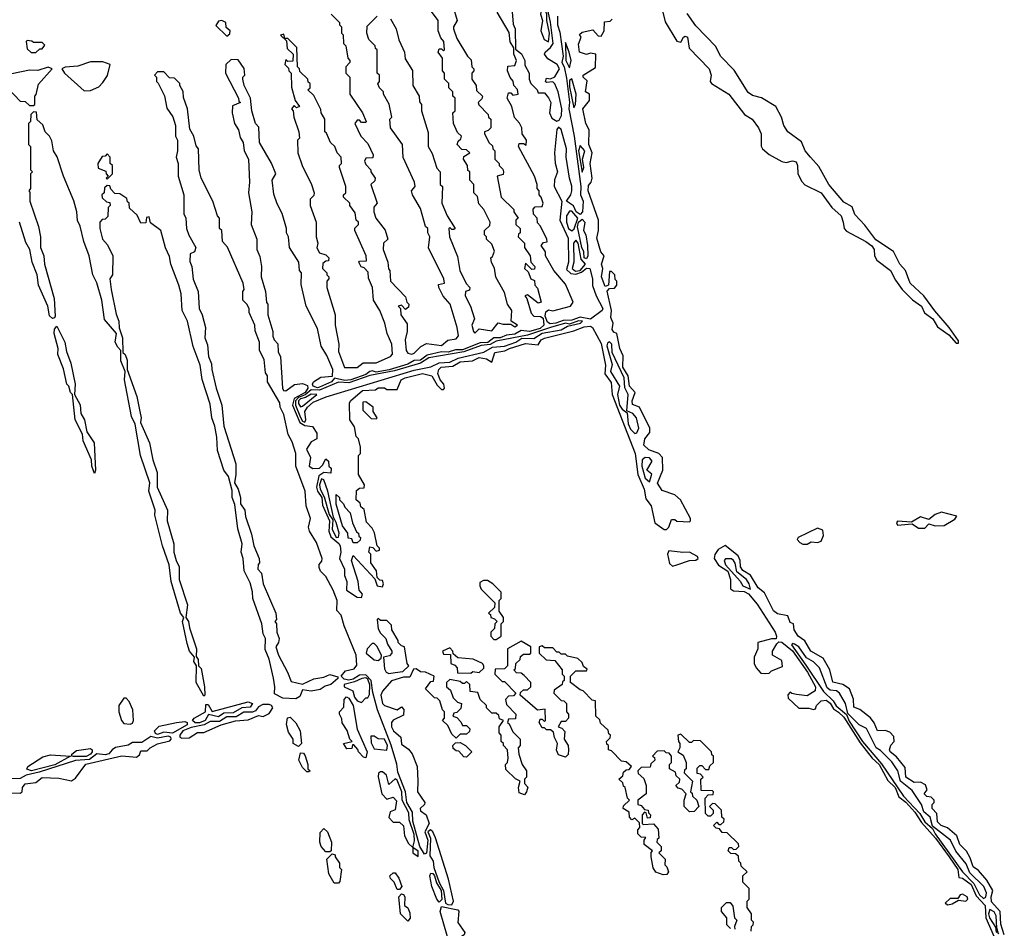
# Model space of a CAD drawing. Extents: x 2769579 to 2883812, y 684207 to 828660.
# Tile 322 of 505: x 2840899 to 2845583, y 747626 to 751949. Entities that reach past the tile are written whole.
import ezdxf

# ---------------------------------------------------------------- set-up
doc = ezdxf.new("R2010")
doc.units = 0

msp = doc.modelspace()

# ---------------------------------------------------------------- linework, layer by layer
at = {"layer": '0CON02XD'}
for points in [[(2842663, 751953), (2842690, 751905), (2842703, 751853), (2842721.7, 751811.7), (2842730, 751795), (2842733, 751763), (2842767, 751707), (2842770, 751635), (2842800, 751585), (2842801.7, 751558.3), (2842810, 751545), (2842810, 751515), (2842841.7, 751411.7), (2842842.5, 751345), (2842861.7, 751311.7), (2842883, 751243), (2842900, 751225), (2842900, 751165), (2842910, 751155), (2842907.5, 751075), (2842932.5, 751015), (2842970, 750955), (2842965, 750950), (2842955, 750950), (2842945, 750960), (2842940, 750955), (2842943.3, 750915), (2842981.7, 750821.7), (2842992.5, 750755), (2843023, 750693), (2843040, 750675), (2843038.3, 750661.7), (2843020, 750655), (2843017.5, 750635), (2843043.3, 750585), (2843062.5, 750525), (2843050, 750495), (2843057.5, 750465), (2843065, 750457.5), (2843085, 750477.5), (2843145, 750468.8), (2843175, 750506.7), (2843199.3, 750499.3), (2843235, 750500), (2843255, 750487.5), (2843266.7, 750495), (2843237.5, 750515), (2843240, 750565), (2843220, 750595), (2843205, 750650), (2843163.8, 750723.8), (2843157, 750767), (2843143, 750793), (2843140, 750815), (2843148.3, 750821.7), (2843157, 750847), (2843145, 750880), (2843120, 750905), (2843120, 750915), (2843110, 750925), (2843110, 750945), (2843135, 750970), (2843137.5, 750985), (2843107.5, 751045), (2843083, 751073), (2843077, 751107), (2843060, 751125), (2843060, 751165), (2843040, 751185), (2843040, 751225), (2843031.7, 751231.7), (2843030, 751255), (2843010, 751285), (2843011.7, 751298.3), (2843040, 751315), (2843025, 751330), (2843001.7, 751331.7), (2842980, 751355), (2842985, 751370), (2842998.3, 751381.7), (2843000, 751395), (2842981.7, 751411.7), (2842962.5, 751455), (2842960, 751505), (2842970, 751515), (2842970, 751575), (2842960, 751585), (2842960, 751605), (2842940, 751625), (2842940, 751645), (2842920, 751665), (2842920, 751695), (2842910, 751705), (2842910, 751765), (2842890, 751795), (2842895, 751810), (2842905, 751810), (2842915, 751800), (2842920, 751805), (2842917.5, 751845), (2842903, 751863), (2842890, 751895), (2842890, 751945), (2842835, 752020)], [(2843240, 752005), (2843247, 751927), (2843256.7, 751905), (2843258.3, 751808.3), (2843286.4, 751786.4), (2843302.5, 751755), (2843301.7, 751731.7), (2843322.5, 751695), (2843322.5, 751665), (2843330, 751645), (2843360, 751615), (2843365, 751600), (2843395, 751600), (2843415, 751577.5), (2843425.8, 751555), (2843420, 751505), (2843430.7, 751480.7), (2843455, 751466.7), (2843465, 751470), (2843477.3, 751492.7), (2843478.5, 751525), (2843461.1, 751605), (2843445, 751643.8), (2843435, 751653.3), (2843405, 751650), (2843400, 751655), (2843405, 751670), (2843425, 751667.5), (2843445, 751677.1), (2843467.8, 751715), (2843456.2, 751736.2), (2843411.9, 751761.9), (2843396, 751785), (2843398.8, 751795), (2843425, 751816.5), (2843436.2, 751835), (2843423.6, 751936.4), (2843402.4, 752037.6)], [(2842960, 752015), (2842980, 751945), (2842962.5, 751915), (2842962.5, 751905), (2842979.3, 751859.3), (2843030, 751775), (2843047, 751757), (2843050, 751725), (2843060, 751715), (2843060, 751705), (2843050, 751695), (2843050, 751665), (2843070, 751635), (2843071.7, 751611.7), (2843100, 751585), (2843098.3, 751571.7), (2843080, 751555), (2843083, 751543), (2843128.3, 751498.3), (2843130, 751485), (2843140, 751475), (2843140, 751435), (2843128.3, 751421.7), (2843110, 751415), (2843110, 751405), (2843133, 751363), (2843148.3, 751348.3), (2843150, 751335), (2843160, 751325), (2843160, 751285), (2843180, 751265), (2843180, 751255), (2843197, 751237), (2843200, 751225), (2843198.3, 751211.7), (2843170, 751205), (2843190, 751105), (2843250, 751045), (2843250, 751035), (2843270, 751005), (2843260, 750995), (2843260, 750975), (2843280, 750955), (2843280, 750935), (2843271.7, 750928.3), (2843270, 750915), (2843300, 750885), (2843300, 750865), (2843327.5, 750825), (2843330, 750795), (2843350, 750775), (2843348.3, 750761.7), (2843335, 750760), (2843305, 750790), (2843300, 750765), (2843318.3, 750748.3), (2843330, 750715), (2843348.3, 750708.3), (2843350, 750685), (2843361.7, 750671.7), (2843380, 750605), (2843365, 750600), (2843315, 750640), (2843302.5, 750635), (2843311.7, 750621.7), (2843331.7, 750551.7), (2843345, 750538.8), (2843376.7, 750536.7), (2843389.3, 750529.3), (2843392.7, 750495), (2843375, 750479.5), (2843325, 750464.7), (2843285, 750470), (2843255, 750452.3), (2843215, 750447.3), (2843185, 750434.7), (2843155, 750434.5), (2843126.5, 750413.5), (2843089.3, 750410.7), (2843005, 750378.6), (2842971.7, 750378.3), (2842937, 750367), (2842905, 750368), (2842837.3, 750352.7), (2842805, 750328.8), (2842775, 750327.1), (2842745, 750309.7), (2842656.7, 750283.3), (2842595, 750271.8), (2842575, 750278), (2842565, 750274.5), (2842545, 750260), (2842475, 750234.7), (2842445, 750232.4), (2842396.2, 750243.8), (2842382, 750225), (2842325, 750200.4), (2842315, 750197.3), (2842295.8, 750205), (2842291.2, 750215), (2842296.2, 750225), (2842331.5, 750248.5), (2842387, 750253), (2842388.8, 750285), (2842360.7, 750350.7), (2842332.5, 750395), (2842315, 750480), (2842262.5, 750585), (2842238.3, 750688.3), (2842240, 750745), (2842230, 750755), (2842227.5, 750795), (2842182.5, 750865), (2842177.5, 750915), (2842167.5, 750935), (2842167.5, 750955), (2842147, 751027), (2842123, 751073), (2842108.3, 751118.3), (2842100, 751185), (2842117.5, 751215), (2842096.1, 751266.1), (2842040, 751365), (2842037, 751437), (2842020, 751455), (2842002.5, 751515), (2841997.5, 751575), (2841967.5, 751635), (2841960, 751665), (2841960, 751675), (2841970, 751685), (2841967, 751717), (2841938.3, 751758.3), (2841905, 751760), (2841880, 751735), (2841877.5, 751695), (2841940, 751575), (2841941.7, 751561.7), (2841950, 751555), (2841911.7, 751538.3), (2841910, 751505), (2841920, 751455), (2841940, 751425), (2841948.3, 751388.3), (2841962.5, 751365), (2841967.5, 751325), (2841987.5, 751285), (2841992.5, 751175), (2841987.5, 751125), (2842002.5, 751035), (2842000, 750975), (2842027.5, 750905), (2842027.5, 750855), (2842041.7, 750821.7), (2842050, 750775), (2842047.5, 750725), (2842067.5, 750655), (2842073, 750603), (2842080, 750595), (2842080, 750545), (2842102.5, 750465), (2842103, 750443), (2842110, 750425), (2842127, 750407), (2842128.3, 750368.3), (2842140, 750345), (2842148.8, 750195), (2842154, 750184), (2842165, 750183.3), (2842206.6, 750213.4), (2842245, 750217.5), (2842268.1, 750208.1), (2842269.1, 750195), (2842257.2, 750175), (2842204.3, 750145.7), (2842197.5, 750115), (2842231.7, 750031.7), (2842255, 750017.3), (2842292.5, 750012.5), (2842311.7, 749981.7), (2842312.5, 749955), (2842285, 749940.9), (2842263.5, 749905), (2842282.7, 749865), (2842275.6, 749825), (2842293.2, 749813.2), (2842324.5, 749815.5), (2842340, 749830), (2842355, 749860), (2842368.3, 749848.3), (2842370, 749825), (2842380, 749815), (2842378.3, 749791.7), (2842345, 749793.8), (2842321.4, 749778.6), (2842311.5, 749725), (2842315.5, 749705), (2842336.4, 749675), (2842339.5, 749639.5), (2842372.5, 749565), (2842371.9, 749538.1), (2842370, 749515), (2842378.6, 749488.6), (2842417.2, 749457.2), (2842423.3, 749445), (2842426.8, 749415), (2842421.1, 749385), (2842443.5, 749335), (2842444.6, 749305), (2842455.4, 749275), (2842454.4, 749235), (2842505, 749200.8), (2842525, 749200)], [(2842380, 751975), (2842420, 751935), (2842420, 751925), (2842430, 751915), (2842430, 751885), (2842437, 751877), (2842440, 751835), (2842450, 751825), (2842460, 751765), (2842470, 751755), (2842470, 751745), (2842450, 751725), (2842450, 751695), (2842470, 751675), (2842470, 751595), (2842530, 751505), (2842547.5, 751465), (2842545, 751460), (2842525, 751460), (2842515, 751470), (2842505, 751470), (2842492.5, 751455), (2842522.5, 751395), (2842555, 751360), (2842580, 751305), (2842578.3, 751291.7), (2842545, 751290), (2842540, 751275), (2842545, 751260), (2842570, 751235), (2842570, 751225), (2842590, 751195), (2842588.3, 751181.7), (2842570, 751165), (2842600, 751075), (2842583, 751057), (2842583.3, 751035), (2842593.9, 751003.9), (2842637, 750947), (2842650, 750905), (2842630, 750885), (2842627.5, 750855), (2842650, 750795), (2842653, 750763), (2842660, 750755), (2842662.5, 750705), (2842735, 750630), (2842740, 750605), (2842750, 750595), (2842748.3, 750581.7), (2842735, 750570), (2842715, 750590), (2842700, 750585), (2842710, 750575), (2842712.5, 750545), (2842741.7, 750501.7), (2842742.5, 750465), (2842732.5, 750425), (2842737.5, 750375), (2842745, 750362.5), (2842765, 750357.5)], [(2843514.7, 751195), (2843499.3, 751295), (2843500.9, 751335), (2843475, 751426.7), (2843462.5, 751437.5), (2843453.6, 751426.4), (2843443.3, 751315), (2843446.4, 751266.4), (2843457.5, 751225), (2843442.7, 751187.3), (2843441.9, 751155), (2843477.5, 751085), (2843468.8, 750995), (2843508.8, 750908.8), (2843510, 750795), (2843500.8, 750760.8), (2843520.7, 750740.7), (2843545, 750738.7), (2843572.5, 750747.5), (2843595, 750766.5), (2843612, 750765), (2843624.1, 750715), (2843624.7, 750684.7), (2843641.5, 750635), (2843673.8, 750575), (2843669.4, 750565), (2843615, 750523.3), (2843565, 750533.4), (2843525, 750518.6), (2843485, 750518.2), (2843450, 750505), (2843422.1, 750502.1), (2843410.3, 750510.3), (2843398.3, 750538.3), (2843401.7, 750558.3), (2843415, 750567.5), (2843436.1, 750563.9), (2843520, 750585), (2843532.5, 750605), (2843495, 750690), (2843440, 750755), (2843400, 750825), (2843400, 750845), (2843380, 750875), (2843391.7, 750888.3), (2843408.3, 750891.7), (2843407.5, 750905), (2843377, 750967), (2843363, 750983), (2843360, 751005), (2843343, 751023), (2843342.5, 751047.5), (2843351.7, 751058.3), (2843385, 751060), (2843390, 751075), (2843380, 751105), (2843370, 751115), (2843370, 751135), (2843360, 751145), (2843360, 751165), (2843347.5, 751205), (2843272.5, 751345), (2843275, 751360), (2843295, 751360), (2843308.3, 751351.7), (2843310, 751375), (2843290, 751405), (2843287.5, 751435), (2843277, 751457), (2843253, 751483), (2843240, 751535), (2843217.5, 751575), (2843225, 751600), (2843235, 751600), (2843245, 751590), (2843270, 751595), (2843267, 751617), (2843250, 751635), (2843247, 751657), (2843233, 751673), (2843220, 751705), (2843221.7, 751728.3), (2843255, 751730), (2843262.5, 751755), (2843250, 751785), (2843250, 751815), (2843233, 751843), (2843227, 751887), (2843170, 751985)], [(2843415, 751843.3), (2843420, 751885), (2843406.2, 751945), (2843407.5, 751975), (2843395, 752004), (2843385, 752010), (2843377.3, 751975), (2843386, 751945), (2843378.9, 751895), (2843394.6, 751854.6), (2843415, 751843.3)], [(2843958.8, 751985), (2843969.3, 751939.3), (2844025, 751846.7), (2844045, 751842.5), (2844057.5, 751865), (2844065, 751870), (2844075.8, 751865.8), (2844083.9, 751813.9), (2844178.8, 751715), (2844188.8, 751685), (2844183.3, 751655), (2844190, 751645), (2844272.5, 751595), (2844347, 751497), (2844383.3, 751475), (2844413.3, 751435), (2844426.2, 751405), (2844427, 751347), (2844432.5, 751335), (2844465, 751307.5), (2844525, 751273.3), (2844545, 751268.8), (2844575, 751276.9), (2844592.9, 751272.9), (2844600, 751255), (2844601.2, 751215), (2844619.5, 751179.5), (2844635, 751163.8), (2844712.5, 751125), (2844762.5, 751055), (2844807.5, 751015), (2844816.2, 750985), (2844821.2, 750955), (2844832.7, 750942.7), (2844925, 750893.8), (2844952.7, 750872.7), (2844964, 750855), (2844966.2, 750825), (2844976.7, 750805), (2845042.5, 750755), (2845065, 750710), (2845097.5, 750665), (2845146.1, 750616.1), (2845190, 750585), (2845204.2, 750554.2), (2845243.3, 750525), (2845265, 750486.7), (2845319.2, 750449.2), (2845355, 750410), (2845365, 750410), (2845365, 750420), (2845321.2, 750485), (2845252.9, 750562.9), (2845201.2, 750635), (2845136.2, 750695), (2845113.8, 750755), (2845086.2, 750785), (2845055.8, 750845.8), (2844971.7, 750901.7), (2844920.5, 750970.5), (2844871.7, 751021.7), (2844859.1, 751059.1), (2844820.5, 751080.5), (2844748.8, 751165), (2844700.9, 751250.9), (2844662, 751295), (2844636, 751325), (2844617.8, 751367.8), (2844553.3, 751415), (2844533.8, 751445), (2844523.3, 751485), (2844496, 751536), (2844427.7, 751577.7), (2844385, 751587.5), (2844365, 751602.5), (2844298.3, 751708.3), (2844233.8, 751775), (2844210.5, 751820.5), (2844115, 751920), (2844075, 751977.5)], [(2841885, 751870), (2841898.3, 751881.7), (2841900, 751895), (2841881.7, 751911.7), (2841880, 751935), (2841860, 751945), (2841845, 751942.5), (2841831.7, 751921.7), (2841885, 751870)], [(2842525, 749200), (2842530, 749215), (2842514.2, 749235), (2842508.8, 749275), (2842476.7, 749375), (2842485, 749400), (2842588.3, 749288.3), (2842600, 749255), (2842625, 749250), (2842630, 749265), (2842625, 749280), (2842611.7, 749281.7), (2842600, 749295), (2842597, 749327), (2842570, 749365), (2842570, 749405), (2842560, 749415), (2842565, 749440), (2842578.3, 749438.3), (2842595, 749420), (2842610, 749425), (2842610, 749435), (2842600, 749445), (2842587, 749507), (2842575, 749530), (2842548.3, 749558.3), (2842538.3, 749618.3), (2842521.7, 749631.7), (2842518.3, 749648.3), (2842500, 749665), (2842501.7, 749708.3), (2842515, 749720), (2842538.3, 749721.7), (2842540, 749735), (2842510, 749785), (2842510, 749875), (2842520, 749885), (2842520, 749915), (2842510, 749955), (2842500, 749965), (2842491.7, 750011.7), (2842470, 750045), (2842467.5, 750125), (2842472.5, 750135), (2842530, 750185), (2842591.7, 750188.3), (2842605, 750197.5), (2842635, 750197.5), (2842645, 750190), (2842695, 750190), (2842713.3, 750235), (2842732.5, 750245), (2842815, 750265.7), (2842860, 750255), (2842885, 750210), (2842905, 750190), (2842915, 750190), (2842920, 750195), (2842917.5, 750215), (2842900, 750235), (2842887.5, 750265), (2842892.5, 750285), (2842903.3, 750295), (2842959.2, 750300.8), (2842995, 750320.8), (2843053.6, 750326.4), (2843085, 750341.2), (2843120, 750335), (2843145, 750320), (2843160, 750365), (2843207.5, 750372.5), (2843228.8, 750385), (2843305, 750408.6), (2843365, 750402.5), (2843380, 750425), (2843395, 750433.8), (2843535, 750468), (2843585, 750486.9), (2843615, 750490), (2843623.3, 750485), (2843665, 750407.5), (2843685.8, 750305), (2843683.3, 750263.3), (2843713, 750223), (2843717.1, 750165), (2843827.1, 749885), (2843840, 749785), (2843869.4, 749715), (2843878.3, 749668.3), (2843903.3, 749635), (2843920, 749555), (2843965, 749522.5), (2843976.1, 749523.9), (2843987.5, 749535), (2844000, 749570), (2844015, 749570), (2844025, 749562.5), (2844085, 749560), (2844090, 749565), (2844090, 749575), (2844042.5, 749665), (2844015, 749687.5), (2843955, 749708.8), (2843933.5, 749743.5), (2843958, 749805), (2843956.7, 749865), (2843940, 749885), (2843891.7, 749901.7), (2843868.8, 749925), (2843873.8, 749955), (2843896.7, 749985), (2843896.7, 750005), (2843847.5, 750105), (2843815, 750117.5), (2843812.5, 750135), (2843827.5, 750175), (2843800.8, 750205), (2843793.1, 750255), (2843767.8, 750295), (2843769.3, 750349.3), (2843753.6, 750383.6), (2843740, 750455), (2843725, 750462.5), (2843717.5, 750475), (2843722.5, 750505), (2843711.7, 750531.7), (2843713.8, 750565), (2843693.3, 750656.7), (2843705, 750670), (2843728.3, 750671.7), (2843740, 750685), (2843740, 750705), (2843732.5, 750712.5), (2843730, 750735), (2843715, 750750), (2843705, 750750), (2843700, 750685), (2843685, 750680), (2843667.5, 750725), (2843672.5, 750765), (2843667.5, 750785), (2843680, 750825), (2843663.8, 750845), (2843645, 750910), (2843653.3, 750945), (2843652.5, 750995), (2843603.8, 751135), (2843605, 751160), (2843617.5, 751175), (2843622.5, 751195), (2843613.3, 751265), (2843622.5, 751315), (2843606.7, 751355), (2843607.5, 751425), (2843592.5, 751455), (2843577.5, 751525), (2843610, 751565), (2843610, 751595), (2843590, 751605), (2843598.3, 751658.3), (2843580, 751675), (2843580, 751685), (2843638.3, 751721.7), (2843640, 751785), (2843615, 751790), (2843595, 751782.5), (2843562.5, 751795), (2843557, 751833), (2843570, 751865), (2843561.7, 751878.3), (2843575, 751890), (2843625, 751900), (2843651.7, 751871.7), (2843665, 751870), (2843680, 751895), (2843681.7, 751938.3), (2843708.3, 751941.7), (2843718.3, 751951.7)], [(2842765, 750357.5), (2842775, 750362.5), (2842806.7, 750393.3), (2842835, 750407.5), (2842905, 750398.8), (2842935, 750423.3), (2842975, 750430), (2842986.2, 750445), (2842980, 750485), (2842946.7, 750595), (2842913.9, 750633.9), (2842892.5, 750675), (2842891.7, 750688.3), (2842920, 750695), (2842917.5, 750715), (2842843.6, 750863.6), (2842850, 750915), (2842840, 750935), (2842840, 750955), (2842830, 750965), (2842805, 751050), (2842767.5, 751115), (2842762.5, 751135), (2842780, 751155), (2842777.5, 751175), (2842723, 751293), (2842720, 751355), (2842662.5, 751435), (2842660, 751475), (2842670, 751485), (2842657, 751547), (2842630, 751595), (2842630, 751605), (2842610, 751625), (2842603, 751643), (2842610, 751655), (2842610, 751685), (2842600, 751695), (2842600, 751805), (2842591.7, 751811.7), (2842590, 751825), (2842560, 751855), (2842550, 751885), (2842551.7, 751918.3), (2842600, 751965)], [(2843458.2, 751965), (2843457.1, 751925), (2843468.9, 751888.9), (2843484.2, 751775), (2843478.9, 751745), (2843489.1, 751725), (2843499.9, 751669.9), (2843514.1, 751555.9), (2843510.9, 751525), (2843536.8, 751395), (2843569.1, 751155), (2843566.9, 751115), (2843579.1, 751085), (2843576, 751034), (2843565, 751022.2), (2843546.4, 751035), (2843533.6, 751063.6), (2843500, 751085), (2843521.4, 751115), (2843525.9, 751134.1), (2843526.5, 751156.5), (2843514.7, 751195)], [(2842443.6, 750293.6), (2842505, 750294.2), (2842533.6, 750316.4), (2842595, 750316), (2842663, 750347), (2842672.5, 750357.5), (2842670, 750405), (2842647.5, 750455), (2842636.7, 750505), (2842612.5, 750565), (2842582.5, 750615), (2842577.5, 750675), (2842558.3, 750718.3), (2842557, 750747), (2842538.3, 750768.3), (2842523.6, 750773.6), (2842512.5, 750795), (2842515, 750800), (2842548.3, 750801.7), (2842546.7, 750825), (2842492.5, 750945), (2842492.5, 750957.5), (2842510, 750975), (2842510, 750985), (2842500, 750995), (2842495, 751030), (2842470, 751065), (2842470, 751075), (2842440, 751105), (2842440, 751115), (2842450, 751125), (2842450, 751155), (2842420, 751245), (2842420, 751255), (2842430, 751265), (2842427.5, 751295), (2842410, 751315), (2842397.5, 751345), (2842377.5, 751365), (2842358.3, 751408.3), (2842350, 751415), (2842350, 751475), (2842332.5, 751505), (2842331.7, 751521.7), (2842298.3, 751588.3), (2842270, 751615), (2842280, 751625), (2842280, 751645), (2842271.7, 751651.7), (2842270, 751665), (2842231.7, 751701.7), (2842230, 751715), (2842220, 751725), (2842217, 751817), (2842175, 751860), (2842160, 751860), (2842155, 751880), (2842140, 751875), (2842168.3, 751848.3), (2842171.7, 751811.7), (2842200, 751785), (2842198.3, 751751.7), (2842175, 751750), (2842165, 751760), (2842160, 751735), (2842178.3, 751718.3), (2842180, 751705), (2842190, 751695), (2842191.7, 751628.3), (2842210, 751565), (2842230, 751535), (2842215, 751530), (2842205, 751540), (2842192.5, 751525), (2842200, 751515), (2842202.5, 751485), (2842227.5, 751415), (2842230, 751385), (2842220, 751375), (2842222.5, 751315), (2842242.5, 751255), (2842287.5, 751165), (2842300, 751125), (2842298.3, 751111.7), (2842280, 751095), (2842280, 751065), (2842310, 750985), (2842310, 750915), (2842317.5, 750885), (2842313, 750863), (2842325, 750840), (2842355, 750830), (2842370, 750815), (2842368.3, 750801.7), (2842355, 750800), (2842341.7, 750788.3), (2842340, 750765), (2842360, 750745), (2842360, 750735), (2842370, 750725), (2842370, 750715), (2842360, 750705), (2842360, 750675), (2842400, 750545), (2842400, 750495), (2842417.5, 750405), (2842415, 750370), (2842443.6, 750293.6)], [(2840975, 751792.5), (2840995, 751810), (2841005, 751810), (2841018.3, 751828.3), (2841005, 751840), (2840965, 751840), (2840957, 751847), (2840935, 751850), (2840930, 751845), (2840935, 751810), (2840953, 751793), (2840975, 751792.5)], [(2843515, 751720), (2843522, 751755), (2843513.8, 751795), (2843495, 751840), (2843497.5, 751755), (2843515, 751720)], [(2841205, 751610), (2841235, 751612.5), (2841275, 751630), (2841295, 751650), (2841317, 751683), (2841330, 751735), (2841295, 751748.6), (2841235, 751747.8), (2841175, 751726.9), (2841115, 751723.3), (2841100, 751715), (2841112.5, 751695), (2841205, 751610)], [(2840845, 751620), (2840901.7, 751561.7), (2840925, 751560), (2840945, 751540), (2840965, 751540), (2840970, 751545), (2840970, 751585), (2840977, 751593), (2840988.3, 751641.7), (2841052.5, 751715), (2841035, 751723.3), (2840985, 751707.5), (2840945, 751708.5), (2840815, 751681.4)], [(2844140, 748335), (2844150, 748345), (2844138.3, 748358.3), (2844121.7, 748361.7), (2844121.7, 748388.3), (2844135, 748400), (2844145, 748400), (2844161.7, 748381.7), (2844178.3, 748381.7), (2844181.7, 748398.3), (2844200, 748415), (2844200, 748445), (2844191.7, 748451.7), (2844190, 748465), (2844138.3, 748518.3), (2844105, 748520), (2844095, 748510), (2844085, 748510), (2844045, 748550), (2844030, 748545), (2844032.5, 748515), (2844040, 748505), (2844040, 748485), (2844030, 748465), (2844055, 748450), (2844070, 748415), (2844070, 748385), (2844061.7, 748378.3), (2844060, 748365), (2844100, 748325), (2844090, 748275), (2844098.3, 748268.3), (2844100, 748255), (2844120, 748235), (2844130, 748205), (2844108.3, 748181.7), (2844085, 748180), (2844060, 748205), (2844060, 748235), (2844070, 748265), (2844048.3, 748288.3), (2844031.7, 748291.7), (2844020, 748305), (2844038.3, 748321.7), (2844040, 748335), (2844021.7, 748351.7), (2844018.3, 748368.3), (2843990, 748385), (2843990, 748405), (2844000, 748415), (2844000, 748445), (2843988.3, 748458.3), (2843975, 748460), (2843965, 748470), (2843931.7, 748468.3), (2843910, 748445), (2843918.3, 748438.3), (2843920, 748425), (2843901.7, 748408.3), (2843898.3, 748391.7), (2843855, 748390), (2843840, 748375), (2843841.7, 748361.7), (2843868.3, 748338.3), (2843880, 748305), (2843880, 748265), (2843840, 748235), (2843840, 748215), (2843855, 748210), (2843871.7, 748191.7), (2843888.3, 748188.3), (2843890, 748175), (2843900, 748165), (2843898.3, 748151.7), (2843885, 748150), (2843880, 748175), (2843871.7, 748178.3), (2843860, 748165), (2843860, 748125), (2843865, 748120), (2843915, 748122.5), (2843937, 748097), (2843940, 748055), (2843931.7, 748048.3), (2843930, 748035), (2843950, 748015), (2843950, 747995), (2843940, 747985), (2843970, 747955), (2843968.3, 747928.3), (2843978.3, 747918.3), (2843986.2, 747895), (2843978.3, 747881.7), (2843960.7, 747880.7), (2843925, 747892.5), (2843913, 747913), (2843902.5, 747965), (2843903, 747987), (2843910, 747995), (2843870, 748025), (2843870, 748045), (2843878.3, 748058.3), (2843855, 748060), (2843840, 748075), (2843840, 748095), (2843850, 748105), (2843848.3, 748128.3), (2843825, 748150), (2843811.7, 748141.7), (2843800, 748155), (2843798.3, 748178.3), (2843770, 748195), (2843771.7, 748208.3), (2843800, 748235), (2843790, 748245), (2843780, 748295), (2843771.7, 748301.7), (2843768.3, 748318.3), (2843750, 748335), (2843768.3, 748351.7), (2843771.7, 748368.3), (2843785, 748380), (2843798.3, 748381.7), (2843810, 748395), (2843785, 748417.5), (2843761.7, 748421.7), (2843715, 748470), (2843700, 748475), (2843700, 748495), (2843691.7, 748501.7), (2843690, 748515), (2843708.3, 748531.7), (2843710, 748545), (2843701.7, 748551.7), (2843698.3, 748568.3), (2843661.7, 748601.7), (2843658.3, 748618.3), (2843640, 748635), (2843638.3, 748708.3), (2843621.7, 748711.7), (2843580, 748755), (2843565, 748760), (2843520, 748795), (2843520, 748825), (2843545, 748850), (2843595, 748850), (2843598.3, 748858.3), (2843581.7, 748871.7), (2843575, 748890), (2843555, 748910), (2843505, 748920), (2843495, 748930), (2843475, 748930), (2843465, 748940), (2843455, 748940), (2843435, 748960), (2843395, 748960), (2843385, 748970), (2843370, 748965), (2843370, 748935), (2843403, 748903), (2843445, 748900), (2843480, 748855), (2843480, 748835), (2843490, 748825), (2843490, 748805), (2843481.7, 748798.3), (2843480, 748785), (2843441.7, 748758.3), (2843440, 748745), (2843475, 748710), (2843488.3, 748708.3), (2843500, 748695), (2843500, 748655), (2843510, 748645), (2843510, 748625), (2843495, 748610), (2843475, 748610), (2843460, 748585), (2843478.3, 748578.3), (2843491.7, 748561.7), (2843490, 748525), (2843507.5, 748495), (2843510, 748475), (2843507.5, 748452.5), (2843495, 748440), (2843461.7, 748451.7), (2843452.5, 748472.5), (2843457.5, 748505), (2843443, 748533), (2843438.3, 748558.3), (2843425, 748570), (2843405, 748570), (2843395, 748580), (2843385, 748580), (2843370, 748605), (2843375, 748620), (2843385, 748620), (2843395, 748610), (2843400, 748615), (2843398.3, 748668.3), (2843363, 748663), (2843280, 748735), (2843281.7, 748748.3), (2843295, 748760), (2843315, 748760), (2843330, 748775), (2843330, 748795), (2843298.3, 748828.3), (2843285, 748840), (2843261.7, 748841.7), (2843250, 748855), (2843258.3, 748861.7), (2843260, 748885), (2843280, 748905), (2843281.7, 748918.3), (2843295, 748930), (2843325, 748930), (2843330, 748935), (2843330, 748965), (2843285, 748992.5), (2843220, 748955), (2843220, 748875), (2843205, 748860), (2843161.7, 748858.3), (2843160, 748835), (2843195, 748800), (2843205, 748800), (2843260, 748745), (2843248.3, 748731.7), (2843225, 748730), (2843210, 748715), (2843215, 748690), (2843260, 748645), (2843258.3, 748621.7), (2843225, 748620), (2843220, 748605), (2843228.3, 748598.3), (2843245, 748560), (2843280, 748525), (2843280, 748495), (2843270, 748485), (2843273.6, 748453.6), (2843290, 748405), (2843310, 748375), (2843310, 748345), (2843300, 748335), (2843300, 748315), (2843317, 748297), (2843310, 748275), (2843300, 748260), (2843275, 748270), (2843272.5, 748295), (2843280, 748325), (2843257, 748337), (2843211.7, 748381.7), (2843210, 748405), (2843220, 748415), (2843222.5, 748435), (2843220, 748475), (2843200, 748495), (2843200, 748505), (2843190, 748515), (2843190, 748545), (2843180, 748555), (2843180, 748585), (2843200, 748615), (2843181.7, 748621.7), (2843178.3, 748638.3), (2843165, 748650), (2843145, 748650), (2843131.7, 748661.7), (2843120, 748675), (2843120, 748685), (2843090, 748715), (2843078.3, 748748.3), (2843041.7, 748751.7), (2843040, 748785), (2843025, 748800), (2843015, 748790), (2843005, 748790), (2842995, 748800), (2842945, 748810), (2842930, 748795), (2842930, 748775), (2842948.3, 748758.3), (2842961.7, 748721.7), (2842981.7, 748701.7), (2843000, 748695), (2842998.3, 748671.7), (2842978.3, 748651.7), (2842965, 748650), (2842960, 748635), (2842978.3, 748628.3), (2842998.3, 748608.3), (2843005, 748590), (2843025, 748590), (2843040, 748575), (2843038.3, 748561.7), (2843025, 748550), (2842995, 748550), (2842975, 748530), (2842955, 748550), (2842935, 748590), (2842910, 748615), (2842920, 748625), (2842920, 748655), (2842910, 748665), (2842898.3, 748708.3), (2842885, 748720), (2842871.7, 748721.7), (2842830, 748765), (2842855, 748800), (2842868.3, 748801.7), (2842870, 748825), (2842830, 748845), (2842805, 748846.7), (2842785, 748860), (2842771.7, 748858.3), (2842755, 748820), (2842725, 748820), (2842667, 748803), (2842625, 748753.8), (2842617.1, 748735), (2842624.4, 748695), (2842634.4, 748685), (2842694.2, 748665.8), (2842715, 748680), (2842727, 748667), (2842725, 748640), (2842675, 748615.5), (2842668.2, 748605), (2842668, 748585), (2842677.5, 748565), (2842711.9, 748535), (2842715, 748501.2), (2842748.3, 748478.3), (2842766, 748456), (2842790, 748395), (2842792.7, 748327.3), (2842791.5, 748275), (2842826.2, 748225), (2842824.2, 748215), (2842804.3, 748195), (2842805.8, 748185), (2842832.9, 748165), (2842846.2, 748125), (2842826.9, 748085), (2842840.8, 748045), (2842835, 747983.3), (2842825, 747978), (2842801.8, 748015), (2842768.6, 748135), (2842767.8, 748177.8), (2842740.7, 748225), (2842734.6, 748275), (2842698.4, 748368.4), (2842693.5, 748406.5), (2842666.6, 748496.6), (2842600.5, 748665), (2842578.3, 748748.3), (2842571.6, 748805), (2842545, 748831.8), (2842515, 748830.6), (2842485, 748811.5), (2842465, 748806.4), (2842441.8, 748811.8), (2842427.5, 748825), (2842449.5, 748850.5), (2842490, 748860), (2842503, 748877), (2842500, 748925), (2842442.5, 749065), (2842427.5, 749115), (2842408.3, 749138.3), (2842410, 749185), (2842390, 749235), (2842355, 749300), (2842330, 749325), (2842323, 749343), (2842323, 749357), (2842337, 749373), (2842337.5, 749385), (2842310.7, 749460.7), (2842277.5, 749515), (2842272.5, 749535), (2842282.5, 749575), (2842262.5, 749635), (2842256.7, 749705), (2842212.5, 749825), (2842212.5, 749885), (2842195, 749940), (2842176.7, 749975), (2842155, 750070), (2842137.5, 750105), (2842136.4, 750126.4), (2842077.5, 750225), (2842077.5, 750255), (2842068.3, 750268.3), (2842061.7, 750331.7), (2842040, 750375), (2842040, 750415), (2842018.3, 750468.3), (2842017.5, 750495), (2841990, 750555), (2841990, 750575), (2841980, 750595), (2841960, 750615), (2841960, 750655), (2841967.5, 750665), (2841962.5, 750695), (2841887, 750867), (2841863, 750893), (2841860, 750945), (2841850, 750955), (2841850, 751005), (2841840, 751015), (2841817.5, 751085), (2841762.5, 751195), (2841752.5, 751235), (2841750, 751335), (2841738.3, 751348.3), (2841727.5, 751395), (2841708.3, 751428.3), (2841697.5, 751525), (2841678.3, 751578.3), (2841677, 751607), (2841660, 751635), (2841660, 751645), (2841635, 751670), (2841611.7, 751671.7), (2841585, 751700), (2841555, 751700), (2841540, 751685), (2841550, 751675), (2841550, 751655), (2841557, 751647), (2841587, 751587), (2841598.3, 751528.3), (2841627, 751487), (2841640, 751445), (2841640, 751395), (2841650, 751375), (2841650, 751325), (2841642.5, 751295), (2841652.5, 751265), (2841652.5, 751205), (2841680, 751115), (2841680, 751025), (2841690, 751005), (2841692.5, 750955), (2841703, 750923), (2841737.5, 750865), (2841730, 750845), (2841710, 750835), (2841708.3, 750798.3), (2841717.5, 750775), (2841723.6, 750713.6), (2841747.5, 750655), (2841753.3, 750575), (2841767.5, 750545), (2841782.5, 750485), (2841780, 750435), (2841791.7, 750401.7), (2841797, 750347), (2841811.7, 750311.7), (2841812.5, 750285), (2841833.3, 750195), (2841860, 750115), (2841870, 750015), (2841927.5, 749835), (2841927.5, 749785), (2841920, 749745), (2841937.5, 749715), (2841948.8, 749675), (2841950, 749645), (2841970, 749615), (2841973.3, 749585), (2842001.7, 749501.7), (2842013.3, 749445), (2842037.5, 749385), (2842040, 749365), (2842033.6, 749356.4), (2842032.5, 749335), (2842050, 749315), (2842057.5, 749265), (2842117.5, 749125), (2842120, 749095), (2842112.5, 749085), (2842120, 749075), (2842122.5, 749035), (2842132.5, 749005)], [(2843535, 751530), (2843542.5, 751545), (2843546.9, 751595), (2843525, 751667.5), (2843515, 751660), (2843515, 751630), (2843535, 751530)], [(2842132.5, 749005), (2842130, 748985), (2842117.5, 748965), (2842130, 748925), (2842173.3, 748845), (2842190, 748800), (2842245, 748787.5), (2842297.7, 748812.3), (2842345, 748821.2), (2842375, 748833.8), (2842411.7, 748821.7), (2842412.5, 748815), (2842379.2, 748785), (2842351.8, 748778.2), (2842327.6, 748762.4), (2842285, 748754.6), (2842245, 748760), (2842231.7, 748728.3), (2842212.3, 748717.7), (2842150.4, 748720.4), (2842111.7, 748741.7), (2842113.3, 748775), (2842106.1, 748816.1), (2842086.1, 748906.1), (2842067, 748953), (2842067.5, 749005), (2842057, 749027), (2842051.2, 749075), (2842007.5, 749195), (2842006.4, 749226.4), (2841995, 749270), (2841967, 749327), (2841962.5, 749385), (2841952.5, 749415), (2841956.7, 749455), (2841937, 749527), (2841921.7, 749641.7), (2841910, 749675), (2841909.3, 749709.3), (2841892.5, 749775), (2841870, 749805), (2841839.3, 749899.3), (2841837, 749963), (2841826.7, 750015), (2841813.3, 750055), (2841805, 750120), (2841767, 750237), (2841757.5, 750305), (2841723.6, 750393.6), (2841697.5, 750515), (2841672.5, 750565), (2841666.7, 750645), (2841656.7, 750685), (2841617.5, 750785), (2841611.7, 750821.7), (2841593, 750863), (2841570, 750945), (2841521.7, 750981.7), (2841515, 751010), (2841501.7, 751008.3), (2841498.3, 750981.7), (2841475, 750980), (2841458.3, 751018.3), (2841421.7, 751051.7), (2841420, 751075), (2841411.7, 751081.7), (2841408.3, 751098.3), (2841375, 751120), (2841351.7, 751121.7), (2841331.7, 751141.7), (2841328.3, 751158.3), (2841315, 751160), (2841301.7, 751148.3), (2841300, 751125), (2841290, 751115), (2841291.7, 751101.7), (2841311.7, 751081.7), (2841328.3, 751078.3), (2841330, 751065), (2841320, 751055), (2841318.3, 751011.7), (2841305, 751000), (2841291.7, 750998.3), (2841280, 750985), (2841280, 750955), (2841293.3, 750905), (2841317, 750877), (2841342.5, 750825), (2841340, 750735), (2841327.5, 750715), (2841333.3, 750665), (2841357, 750547), (2841370, 750515), (2841372.5, 750482.5), (2841387.5, 750435), (2841390, 750365), (2841400, 750355), (2841409.3, 750329.3), (2841410, 750285), (2841456.4, 750156.4), (2841470, 750085), (2841476.7, 750055), (2841473, 750033), (2841516.7, 749935), (2841532.5, 749855), (2841552.5, 749795), (2841552.5, 749725), (2841602.5, 749615), (2841600, 749565), (2841632.5, 749455), (2841632.5, 749415), (2841642.5, 749375), (2841657.5, 749345), (2841657.5, 749285), (2841697.5, 749165), (2841690, 749105), (2841702.5, 749085), (2841706.7, 749055), (2841740, 748955), (2841738.3, 748918.3), (2841747.5, 748905), (2841750, 748875), (2841761.7, 748861.7), (2841777.5, 748775), (2841780, 748735), (2841775, 748730), (2841738.8, 748795), (2841740, 748875), (2841727.5, 748895), (2841730, 748915), (2841706.7, 748945), (2841695, 748980), (2841673.8, 749085), (2841680, 749105), (2841663.8, 749125), (2841620, 749275), (2841610, 749355), (2841578.8, 749445), (2841541.7, 749591.7), (2841543.3, 749615), (2841513.8, 749705), (2841517.5, 749745), (2841473.3, 749875), (2841447.5, 750025), (2841430.8, 750060.8), (2841397.5, 750235), (2841400, 750275), (2841380, 750325), (2841380, 750375), (2841365, 750390), (2841353.3, 750415), (2841360, 750455), (2841303, 750523), (2841290, 750615), (2841266.4, 750696.4), (2841247.5, 750735), (2841230, 750825), (2841203.6, 750893.6), (2841187, 750967), (2841173, 750993), (2841170, 751035), (2841157, 751087), (2841107.5, 751205), (2841077, 751297), (2841060, 751325), (2841051.7, 751371.7), (2841040, 751395), (2841020, 751415), (2841008.3, 751448.3), (2840981.7, 751471.7), (2840978.3, 751508.3), (2840965, 751510), (2840951.7, 751498.3), (2840950, 751465), (2840940, 751455), (2840940, 751355), (2840950, 751345), (2840950, 751235), (2840960, 751225), (2840950, 751215), (2840950, 751145), (2840942.5, 751135), (2840947.5, 751127.5), (2840947.5, 751085), (2840987.5, 750965), (2840997.5, 750915), (2840997.5, 750865), (2841013.3, 750825), (2841017.5, 750785), (2841063, 750623), (2841068.3, 750538.3), (2841065, 750530), (2841055, 750527.5), (2841040.5, 750540.5), (2841032.5, 750585), (2840987.5, 750685), (2840982.5, 750735), (2840957.5, 750795), (2840947.5, 750855), (2840928.3, 750888.3), (2840897.5, 750985)], [(2843575, 751222.5), (2843583.3, 751245), (2843575.8, 751285), (2843587.8, 751325), (2843565, 751350), (2843556.9, 751325), (2843575, 751222.5)], [(2841315, 751190), (2841340, 751215), (2841340, 751255), (2841330, 751265), (2841330, 751295), (2841315, 751310), (2841305, 751300), (2841291.7, 751298.3), (2841270, 751265), (2841271.7, 751241.7), (2841308.3, 751228.3), (2841310, 751215), (2841320, 751205), (2841310, 751195), (2841315, 751190)], [(2843525, 750944.3), (2843536.8, 750953.2), (2843554.7, 751005), (2843525, 751037.5), (2843515, 751037.5), (2843501.1, 751015), (2843500, 750985), (2843509.4, 750955), (2843525, 750944.3)], [(2843595, 750811.4), (2843584.5, 750815), (2843583.6, 750845), (2843573.3, 750865), (2843552.9, 750962.9), (2843558, 750985), (2843575, 750999.4), (2843586.9, 750985), (2843581.9, 750945), (2843592.7, 750925), (2843600.4, 750875), (2843601.4, 750825), (2843595, 750811.4)], [(2843542.9, 750752.9), (2843565, 750754.7), (2843590, 750785), (2843569.6, 750809.6), (2843555.4, 750885), (2843545, 750900), (2843533.3, 750885), (2843534.5, 750795), (2843526.9, 750765), (2843542.9, 750752.9)], [(2841255, 749790), (2841242.5, 749825), (2841240, 749855), (2841200, 749945), (2841197, 749977), (2841162.5, 750045), (2841150, 750165), (2841140, 750175), (2841132.5, 750205), (2841123.3, 750215), (2841107, 750287), (2841080, 750355), (2841082.5, 750385), (2841063.3, 750455), (2841063.6, 750476.4), (2841075, 750490), (2841113.8, 750415), (2841120.7, 750370.7), (2841142.5, 750315), (2841162.5, 750215), (2841160, 750165), (2841186.4, 750116.4), (2841190, 750075), (2841206.7, 750045), (2841218.3, 749988.3), (2841252.5, 749935), (2841260, 749805), (2841255, 749790)], [(2842255, 750034.4), (2842259.4, 750045), (2842255.6, 750085), (2842268.1, 750105), (2842295, 750128.5), (2842356.7, 750155), (2842775, 750281.1), (2842855, 750296.7), (2842895, 750315.6), (2842945, 750320), (2842985, 750338.9), (2843107.1, 750367.1), (2843148.6, 750391.4), (2843205, 750395.6), (2843258.8, 750415), (2843287.3, 750432.7), (2843345, 750432.5), (2843385, 750456.7), (2843475, 750473.6), (2843505, 750490), (2843566.7, 750505), (2843576, 750515), (2843556.7, 750516.7), (2843515, 750500), (2843495, 750504.2), (2843425, 750484), (2843315, 750448.5), (2843165, 750418.5), (2843137.3, 750402.7), (2843095, 750398.9), (2843011.6, 750368.4), (2842845, 750339.2), (2842805, 750315.3), (2842681.3, 750278.7), (2842565, 750256.2), (2842465, 750221.3), (2842415, 750223.6), (2842325, 750186), (2842285, 750187.3), (2842256.3, 750163.7), (2842225, 750151.4), (2842211.4, 750135), (2842210.9, 750115), (2842235, 750056), (2842245, 750038), (2842255, 750034.4)], [(2843825, 749980), (2843835, 749983.3), (2843843.8, 750005), (2843832.9, 750055), (2843815.5, 750075.5), (2843787.5, 750087.5), (2843794.2, 750165), (2843777.8, 750197.8), (2843774.4, 750245), (2843718, 750365), (2843715.8, 750405), (2843704.2, 750415.8), (2843695, 750410), (2843692.7, 750397.3), (2843718.3, 750308.3), (2843710, 750275), (2843752, 750205), (2843742.2, 750165), (2843751.8, 750115), (2843765, 750095.6), (2843788.3, 750078.3), (2843794.4, 750025.6), (2843805, 750001.2), (2843825, 749980)], [(2842235, 750106.2), (2842245, 750110), (2842312.5, 750165), (2842285, 750167.8), (2842259.1, 750150.9), (2842234.4, 750145), (2842225.6, 750135), (2842225, 750122.5), (2842235, 750106.2)], [(2842595, 750050), (2842600, 750055), (2842580, 750085), (2842580, 750105), (2842545, 750130), (2842531.7, 750128.3), (2842531.7, 750091.7), (2842571.7, 750051.7), (2842595, 750050)], [(2843895, 749750), (2843906.4, 749786.4), (2843882.5, 749805), (2843907.7, 749847.7), (2843895, 749863.8), (2843874, 749866), (2843860, 749855), (2843858, 749825), (2843875, 749767.5), (2843895, 749750)], [(2842405, 749484.4), (2842415, 749486.7), (2842418.1, 749505), (2842405, 749556.7), (2842391.7, 749581.7), (2842365.5, 749705), (2842345, 749758.8), (2842335, 749764), (2842325.6, 749735), (2842328.2, 749715), (2842347.8, 749677.8), (2842371.8, 749595), (2842388.8, 749568.8), (2842385.8, 749525), (2842405, 749484.4)], [(2842505, 749460), (2842485, 749460), (2842478.3, 749478.3), (2842461.7, 749481.7), (2842460, 749505), (2842435, 749540), (2842404.2, 749644.2), (2842405, 749690), (2842420, 749675), (2842420, 749665), (2842440, 749645), (2842445, 749630), (2842471.7, 749601.7), (2842482.5, 749555), (2842501.7, 749511.7), (2842510, 749505), (2842511.7, 749491.7), (2842520, 749485), (2842518.3, 749471.7), (2842505, 749460)], [(2845205, 749530), (2845225, 749550), (2845255, 749540), (2845297.5, 749542.5), (2845348.3, 749571.7), (2845357, 749587), (2845285, 749606), (2845255, 749594), (2845225, 749570), (2845185, 749584), (2845141.7, 749558.3), (2845075, 749562.5), (2845070, 749555), (2845075, 749543.3), (2845145, 749550), (2845175, 749530), (2845205, 749530)], [(2844645, 749453.8), (2844665, 749463.8), (2844695, 749462), (2844712, 749468), (2844723.8, 749495), (2844719.2, 749519.2), (2844695, 749528.8), (2844602.5, 749485), (2844597.5, 749475), (2844611.2, 749461.2), (2844625, 749454), (2844645, 749453.8)], [(2845583.3, 747595), (2845566.9, 747645), (2845562.9, 747705), (2845522.4, 747752.4), (2845520.8, 747775), (2845528.8, 747805), (2845500, 747855), (2845460, 747900), (2845435, 747917.5), (2845420.7, 747960.7), (2845403, 747993), (2845372.5, 748025), (2845357.5, 748065), (2845313.3, 748103.3), (2845282.5, 748115), (2845265, 748132.5), (2845261.7, 748171.7), (2845240, 748195), (2845240, 748215), (2845250, 748225), (2845250, 748235), (2845235, 748250), (2845215, 748252.5), (2845202.5, 748265), (2845216.7, 748285), (2845208.8, 748308.8), (2845185, 748321.2), (2845155, 748318.8), (2845114.3, 748344.3), (2845111.2, 748391.2), (2845071.2, 748441.2), (2845040, 748465), (2845036.7, 748475), (2845043, 748497), (2845060, 748515), (2845058.3, 748538.3), (2845038.3, 748558.3), (2845017, 748567), (2844980, 748565), (2844963.8, 748603.8), (2844946.4, 748626.4), (2844896.1, 748666.1), (2844867.5, 748677.5), (2844866.4, 748716.4), (2844846.7, 748765), (2844815.8, 748785.8), (2844767.5, 748797.5), (2844753.8, 748855), (2844721.7, 748911.7), (2844662.5, 748945), (2844633.9, 748993.9), (2844602.5, 749015), (2844583.3, 749045), (2844580, 749075), (2844565, 749080), (2844553, 749113), (2844505, 749121.2), (2844485, 749136.2), (2844442.5, 749222.5), (2844412, 749245), (2844375.6, 749305.6), (2844338.7, 749328.7), (2844327.5, 749345), (2844326, 749375), (2844317.5, 749397.5), (2844255, 749447.5), (2844222.7, 749427.3), (2844205.7, 749404.3), (2844202.9, 749385), (2844223.8, 749353.8), (2844267.7, 749325), (2844280, 749285), (2844280.7, 749240.7), (2844295, 749232), (2844345, 749228.2), (2844366.3, 749216.3), (2844408.1, 749168.1), (2844492.9, 749035), (2844500, 749015), (2844497.5, 749002.5), (2844475, 749002.5), (2844410, 748985), (2844410, 748955), (2844392.5, 748915), (2844393.3, 748885), (2844402.5, 748865), (2844425, 748840), (2844445, 748837.5), (2844465, 748840), (2844475, 748850), (2844528.3, 748871.7), (2844525, 748900), (2844480, 748925), (2844480, 748945), (2844501.2, 748978.8), (2844510.7, 748989.3), (2844525, 748987.5), (2844575.2, 748945.2), (2844647.5, 748845), (2844685.7, 748774.3), (2844683.3, 748755), (2844645, 748732.5), (2844595, 748737.5), (2844572.5, 748742.5), (2844565, 748750), (2844553, 748737), (2844555, 748720), (2844605, 748672.5), (2844653.6, 748673.6), (2844675, 748667.5), (2844685, 748670), (2844690, 748685), (2844711.7, 748708.3), (2844735, 748711.4), (2844755, 748697.1), (2844770.3, 748670.3), (2844795, 748654.6), (2844819.6, 748629.6), (2844897.5, 748507.5), (2844955.4, 748435), (2844987.2, 748405), (2845029.3, 748329.3), (2845064.5, 748295), (2845081.2, 748251.2), (2845115, 748225.6), (2845158.1, 748178.1), (2845189.9, 748129.9), (2845255.2, 748055.2), (2845321.6, 747965), (2845362.5, 747905), (2845367, 747867), (2845385, 747864.3), (2845425, 747834.6), (2845450.1, 747780.1), (2845492.2, 747735), (2845496, 747676), (2845534.6, 747585)], [(2844005, 749348.8), (2844025, 749354.5), (2844085, 749375.6), (2844115, 749376.7), (2844126.2, 749385), (2844123.3, 749395), (2844085.6, 749415.6), (2844053.1, 749413.1), (2843988, 749422), (2843980.6, 749405), (2843990.6, 749360.6), (2844005, 749348.8)], [(2844375, 749240), (2844370, 749265), (2844356, 749285), (2844311.3, 749321.3), (2844303.4, 749363.4), (2844295.5, 749375.5), (2844285, 749384.2), (2844256.2, 749383.8), (2844250, 749375), (2844256.9, 749355), (2844326.9, 749276.9), (2844338.8, 749255), (2844375, 749240)], [(2843165, 749000), (2843190, 749015), (2843190, 749075), (2843200, 749085), (2843200, 749105), (2843180, 749135), (2843180, 749185), (2843190, 749195), (2843190, 749225), (2843150, 749265), (2843125, 749280), (2843105, 749280), (2843088.3, 749271.7), (2843087.5, 749255), (2843095, 749240), (2843160, 749175), (2843158.3, 749151.7), (2843130, 749125), (2843138.3, 749118.3), (2843140, 749105), (2843158.3, 749098.3), (2843170, 749085), (2843160, 749075), (2843158.3, 749051.7), (2843140, 749035), (2843140, 749015), (2843155, 749000), (2843165, 749000)], [(2842655, 748837.5), (2842685, 748843.3), (2842721.7, 748848.3), (2842750, 748875), (2842742.5, 748885), (2842730, 748965), (2842715, 748970), (2842700, 748985), (2842700, 748995), (2842670, 749045), (2842668.3, 749068.3), (2842645, 749090), (2842615, 749090), (2842605, 749100), (2842600, 749095), (2842605, 749050), (2842615, 749030), (2842640, 749005), (2842648.3, 748978.3), (2842670, 748945), (2842670, 748935), (2842658.3, 748921.7), (2842630, 748915), (2842635, 748860), (2842642.5, 748845), (2842655, 748837.5)], [(2842605, 748900), (2842618.3, 748911.7), (2842620, 748925), (2842598, 748968), (2842585, 748981.2), (2842575, 748980.8), (2842551.6, 748955), (2842547.1, 748935), (2842585, 748902.7), (2842605, 748900)], [(2845485, 747767.5), (2845495, 747773.3), (2845499.4, 747795), (2845485.4, 747825.4), (2845419.4, 747889.4), (2845402, 747932), (2845352.8, 747992.8), (2845328, 748045), (2845241.7, 748111.7), (2845230.8, 748155), (2845199.7, 748179.7), (2845190, 748215), (2845145, 748281.2), (2845090, 748325), (2845077.5, 748375), (2845048, 748418), (2844995, 748472), (2844974, 748485), (2844927, 748577), (2844893.4, 748593.4), (2844838.3, 748648.3), (2844828, 748695), (2844800, 748745), (2844785.7, 748755.7), (2844755, 748759.2), (2844740.4, 748770.4), (2844703.8, 748865), (2844675, 748894), (2844643, 748913), (2844606.2, 748965), (2844585, 748978), (2844575, 748980), (2844571.2, 748975), (2844638.4, 748878.4), (2844722.6, 748752.6), (2844768.3, 748708.3), (2844783.4, 748683.4), (2844832.5, 748642.5), (2844845, 748612), (2844908.8, 748515), (2844998.3, 748408.3), (2845104.4, 748255), (2845181.2, 748171.2), (2845205, 748132.2), (2845241.2, 748101.2), (2845254.5, 748075), (2845385, 747894.2), (2845438.4, 747838.4), (2845464.8, 747784.8), (2845485, 747767.5)], [(2843045, 748840), (2843055, 748847.5), (2843085, 748842.5), (2843107, 748863), (2843107.5, 748875), (2843100, 748885), (2843056.1, 748906.1), (2842983, 748913), (2842961.7, 748931.7), (2842960, 748945), (2842945, 748960), (2842910, 748945), (2842915, 748930), (2842948.3, 748928.3), (2842950, 748885), (2842968.3, 748878.3), (2842980, 748865), (2842981.7, 748841.7), (2843045, 748840)], [(2842525, 748700), (2842545, 748722.5), (2842555, 748722.5), (2842562.3, 748737.7), (2842565.3, 748784.7), (2842555, 748810.4), (2842545, 748816.7), (2842526.7, 748815), (2842492.4, 748797.6), (2842442.5, 748785), (2842442.5, 748775), (2842483.8, 748755), (2842491.9, 748725), (2842505, 748708), (2842525, 748700)], [(2841425, 748597.5), (2841435, 748602.5), (2841440, 748615), (2841437.5, 748665), (2841420, 748705), (2841405, 748720), (2841395, 748720), (2841370, 748685), (2841370, 748655), (2841382.5, 748615), (2841395, 748600), (2841425, 748597.5)], [(2841732.9, 748602.9), (2841721.2, 748615), (2841728.8, 748625), (2841782.5, 748655), (2841785, 748690), (2841795, 748690), (2841815, 748657.5), (2841985, 748703.8), (2842005.8, 748695.8), (2841995, 748678), (2841955, 748674.4), (2841915, 748650.9), (2841870.5, 748649.5), (2841845, 748631.5), (2841797.5, 748642.5), (2841780.6, 748615), (2841755, 748604), (2841732.9, 748602.9)], [(2842545, 748437.5), (2842535, 748440), (2842510, 748465), (2842507, 748477), (2842488.3, 748498.3), (2842481.7, 748498.3), (2842478.3, 748481.7), (2842455, 748480), (2842440, 748505), (2842480, 748515), (2842470, 748525), (2842457, 748567), (2842433, 748603), (2842431.7, 748621.7), (2842420, 748645), (2842420, 748655), (2842441.7, 748678.3), (2842443.3, 748715), (2842453.6, 748726.4), (2842465, 748720), (2842485.8, 748685), (2842503.6, 748573.6), (2842551.2, 748465), (2842545, 748437.5)], [(2841670.7, 748530.7), (2841705, 748532.5), (2841745, 748557.5), (2841775, 748557.5), (2841856.7, 748593.3), (2841925, 748613.3), (2841985, 748617.5), (2842035, 748637.5), (2842057, 748633), (2842085, 748647.5), (2842102.5, 748675), (2842097.5, 748685), (2842085, 748690), (2842055, 748690), (2842035, 748680), (2842020, 748660), (2842006.7, 748653.3), (2841965, 748654), (2841928.3, 748631.7), (2841885, 748631.9), (2841849.7, 748610.3), (2841805, 748610), (2841776.8, 748593.2), (2841715, 748580.8), (2841674.2, 748565), (2841660, 748545), (2841660, 748535), (2841670.7, 748530.7)], [(2841555, 748547.8), (2841545, 748551.9), (2841540.8, 748565), (2841561.9, 748588.1), (2841645, 748604.3), (2841685, 748609.2), (2841696.2, 748605), (2841695, 748594.4), (2841625, 748553.9), (2841585, 748559.1), (2841555, 748547.8)], [(2842225, 748490), (2842200, 748505), (2842200, 748525), (2842178.3, 748558.3), (2842167.5, 748595), (2842173, 748627), (2842185, 748630), (2842213, 748603), (2842232.5, 748565), (2842240, 748505), (2842225, 748490)], [(2840835, 748270), (2840901.7, 748268.3), (2840910, 748275), (2840912.5, 748295), (2840925, 748312.5), (2840975, 748320), (2841005, 748343.3), (2841085, 748340), (2841145, 748327.5), (2841165, 748340), (2841213.8, 748406.2), (2841385, 748446.2), (2841455, 748440), (2841468.3, 748451.7), (2841475, 748470), (2841505, 748470), (2841520, 748485), (2841555, 748503.3), (2841612.5, 748517.5), (2841620, 748525), (2841617.5, 748535), (2841605, 748539.2), (2841555, 748530), (2841521.9, 748538.1), (2841479.5, 748510.5), (2841435, 748510), (2841415, 748496.4), (2841354.4, 748485.6), (2841339.2, 748475), (2841323.6, 748456.4), (2841305, 748451.4), (2841265, 748455.7), (2841231.4, 748428.6), (2841165, 748424.3), (2840991.4, 748368.6), (2840930, 748355), (2840900.9, 748339.1), (2840845, 748337.1)], [(2842645, 748472.5), (2842648.1, 748495), (2842635, 748526), (2842605, 748526.7), (2842585, 748540), (2842570, 748540), (2842571.7, 748508.3), (2842585, 748480), (2842645, 748472.5)], [(2843025, 748440), (2843011.7, 748441.7), (2842988.3, 748468.3), (2842975, 748470), (2842961.7, 748481.7), (2842960, 748495), (2842971.7, 748508.3), (2842995, 748510), (2843020, 748495), (2843050, 748465), (2843025, 748440)], [(2841153.1, 748443.1), (2841147.5, 748445), (2841146.7, 748455), (2841168.7, 748471.3), (2841235, 748480.8), (2841243.8, 748475), (2841242.9, 748465), (2841235, 748453.5), (2841215, 748443.8), (2841153.1, 748443.1)], [(2842275, 748370), (2842265, 748370), (2842245, 748390), (2842227.5, 748425), (2842235, 748460), (2842248.3, 748458.3), (2842257, 748447), (2842270, 748405), (2842270, 748385), (2842280, 748375), (2842275, 748370)], [(2840955, 748374.6), (2840932.3, 748382.3), (2840938, 748395), (2841008.3, 748441.7), (2841045, 748450.5), (2841140, 748445), (2841066, 748404), (2840955, 748374.6)], [(2842795, 747967.5), (2842795, 747993.3), (2842770, 748010), (2842777.9, 748042.1), (2842775, 748072.5), (2842752.1, 748142.1), (2842749.5, 748175), (2842718, 748235), (2842717.5, 748275), (2842695, 748330), (2842685, 748337.5), (2842655, 748310), (2842643.3, 748355), (2842625, 748370), (2842615, 748370), (2842606.4, 748363.6), (2842604.1, 748345.9), (2842622, 748265), (2842645, 748240), (2842675, 748250), (2842691.7, 748231.7), (2842685, 748190), (2842660.7, 748179.3), (2842655, 748152.5), (2842675, 748130), (2842705, 748130), (2842725, 748112.5), (2842730, 748065), (2842749.3, 748029.3), (2842770, 748010), (2842770, 747985), (2842795, 747967.5)], [(2844378.3, 747611.7), (2844380, 747635), (2844388.3, 747641.7), (2844390, 747655), (2844380, 747665), (2844380, 747695), (2844360, 747725), (2844360, 747755), (2844370, 747765), (2844370, 747815), (2844340, 747845), (2844340, 747875), (2844360, 747895), (2844331.7, 747921.7), (2844330, 747935), (2844320, 747945), (2844318.3, 747968.3), (2844305, 747980), (2844281.7, 747981.7), (2844270, 747995), (2844275, 748010), (2844285, 748010), (2844295, 748000), (2844308.3, 748001.7), (2844320, 748015), (2844318.3, 748028.3), (2844265, 748080), (2844241.7, 748081.7), (2844228.3, 748098.3), (2844211.7, 748101.7), (2844200, 748115), (2844215, 748130), (2844225, 748120), (2844235, 748120), (2844248.3, 748131.7), (2844250, 748145), (2844240, 748155), (2844238.3, 748188.3), (2844208.3, 748218.3), (2844195, 748220), (2844180, 748205), (2844198.3, 748188.3), (2844198.3, 748171.7), (2844185, 748160), (2844175, 748160), (2844161.7, 748171.7), (2844160, 748245), (2844175, 748260), (2844198.3, 748261.7), (2844200, 748275), (2844195, 748280), (2844141.7, 748281.7), (2844140, 748335)], [(2842375, 747990), (2842355, 747990), (2842332.5, 748015), (2842326.7, 748035), (2842328.3, 748081.7), (2842345, 748100), (2842362.5, 748085), (2842382.5, 748035), (2842380, 747995), (2842375, 747990)], [(2842955, 747737.1), (2842963.5, 747755), (2842939.6, 747859.6), (2842876.7, 748056.7), (2842864, 748085), (2842852.5, 748095), (2842841.1, 748085), (2842853.8, 748055), (2842850.9, 747970.9), (2842866.1, 747945), (2842869.6, 747915), (2842894, 747844), (2842915.3, 747805.3), (2842925.4, 747745.4), (2842935, 747738.2), (2842955, 747737.1)], [(2842415, 747840), (2842395, 747840), (2842370, 747885), (2842360, 747955), (2842385, 747980), (2842400, 747975), (2842400, 747965), (2842420, 747935), (2842420, 747915), (2842430, 747905), (2842421.7, 747848.3), (2842415, 747840)], [(2842705, 747810), (2842695, 747810), (2842680, 747845), (2842663, 747863), (2842660, 747875), (2842675, 747890), (2842685, 747890), (2842702.5, 747865), (2842716.2, 747825), (2842705, 747810)], [(2842895, 747750.8), (2842883.3, 747765), (2842859.6, 747825), (2842850.5, 747875), (2842855, 747888), (2842865, 747887.1), (2842873.1, 747875), (2842882.3, 747842.3), (2842904.6, 747805), (2842906.7, 747763.3), (2842895, 747750.8)], [(2842745, 747660), (2842710, 747695), (2842702.5, 747775), (2842715, 747790), (2842725, 747786.7), (2842731.2, 747775), (2842730, 747735), (2842745, 747722.5), (2842755, 747700), (2842756.1, 747673.9), (2842745, 747660)], [(2845315, 747737.5), (2845335, 747742.5), (2845365, 747760), (2845400, 747755), (2845410, 747765), (2845406.2, 747775), (2845385, 747788.8), (2845373.3, 747785), (2845361.7, 747768.3), (2845325, 747767.5), (2845302.5, 747745), (2845315, 747737.5)], [(2843015, 747342.5), (2842997.3, 747365), (2842972.5, 747462.5), (2842956.2, 747495), (2842949.1, 747559.1), (2842933.5, 747585), (2842900, 747705), (2842905, 747730), (2842984, 747714), (2842988, 747708), (2842983.7, 747653.7), (2843016.7, 747605), (2843013.3, 747595), (2842977.9, 747572.1), (2842969.4, 747555), (2842985.8, 747505), (2842987.8, 747467.8), (2843005.8, 747445), (2843033.9, 747385), (2843031.1, 747358.9), (2843015, 747342.5)], [(2844280, 747625), (2844263, 747643), (2844262.5, 747675), (2844237.5, 747705), (2844237.5, 747725), (2844261.7, 747748.3), (2844278.3, 747748.3), (2844291.7, 747731.7), (2844300, 747675), (2844310, 747665), (2844300, 747635), (2844301.7, 747621.7)], [(2845555, 747600), (2845547.5, 747627.5), (2845544.3, 747685), (2845535, 747704), (2845515, 747715.8), (2845508.5, 747695), (2845512.9, 747675), (2845540.7, 747630.7), (2845545, 747607.5), (2845550, 747610), (2845555, 747600)]]:
    msp.add_lwpolyline(points, dxfattribs=at)

doc.saveas('drawing.dxf')
